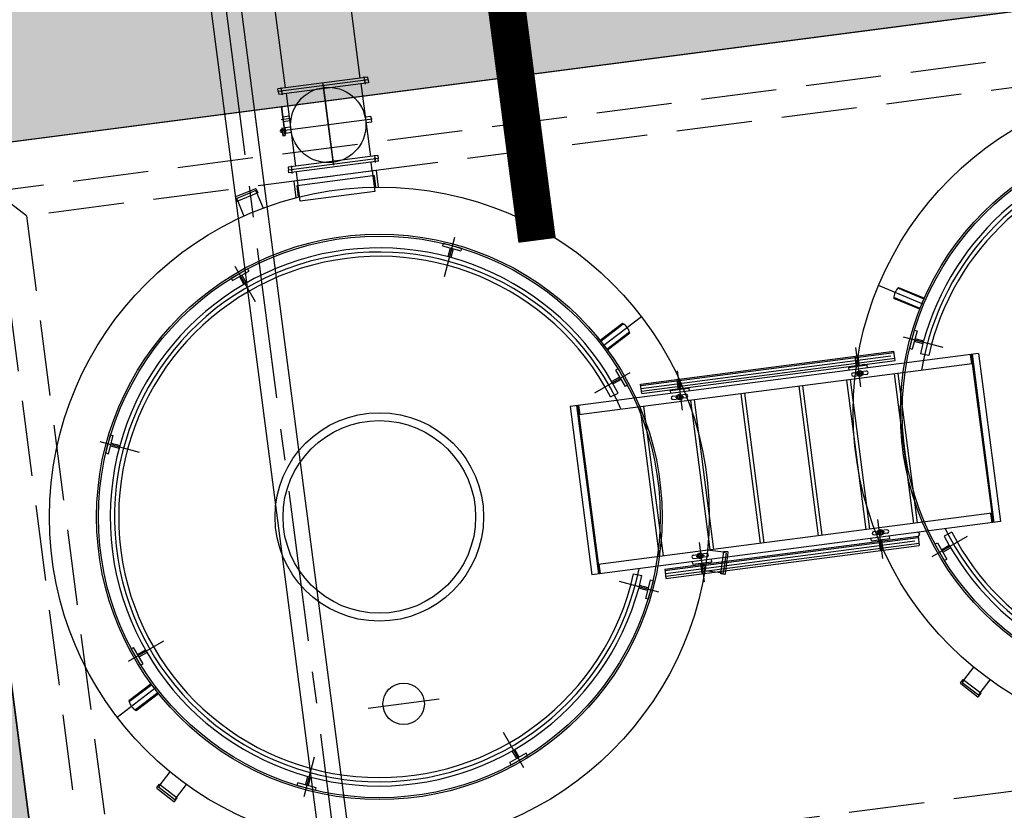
# Model space of a CAD drawing. Extents: x 117893332 to 118394757, y 454959407 to 455669244.
# Tile 288 of 330: x 118261731 to 118266954, y 455267412 to 455271606. Entities that reach past the tile are written whole.
import ezdxf

# ---------------------------------------------------------------- set-up
doc = ezdxf.new("R2010")
doc.units = 0
doc.header["$LTSCALE"] = 200
for name, pattern in [('DASHED', [19.05, 12.7, -6.35]), ('Tauw_HIDDEN3', [2.8, 2, -0.8]), ('Tauw_L_Center2', [6.499, 4, -0.833, 0.833, -0.833])]:
    doc.linetypes.add(name, pattern=pattern)
doc.layers.get('0').update_dxf_attribs({"linetype": 'CONTINUOUS'})
for name, color, linetype in [('C-035', 6, 'CONTINUOUS'), ('EL_N_A_EB00----REVISIE~-_-----', 1, 'CONTINUOUS'), ('GRAAFWERKZAAMHEDEN', 6, 'CONTINUOUS'), ('KABELLOOP', 6, 'CONTINUOUS'), ('LEIDINGLOOP', 6, 'CONTINUOUS'), ('ME_N_A_EB00----kunstof-put~-_-----', 135, 'CONTINUOUS'), ('ME_N_H_EB00X---ALG_Stramien~-_-----', 135, 'Tauw_HIDDEN3'), ('ZU_N_-_EL999---LSSpvc160_vgr11~H_-----', 2, 'Tauw_L_Center2'), ('ZU_N_-_EL999---LSSpvc160_vgr11~W_-----', 8, 'CONTINUOUS'), ('ZU_N_A_EB00--E-BETON~-_-----', 7, 'CONTINUOUS'), ('ZU_N_A_EV02----_kant verharding ov betontegels-halfsteensverband~k_-----', 253, 'CONTINUOUS'), ('ZU_N_A_HV01----_arcering verharding gv asfalt~v_-----', 253, 'CONTINUOUS'), ('ZU_N_A_HV02----_arcering verharding ov betontegels-halfsteensverband~v_-----', 253, 'CONTINUOUS'), ('ZU_N_A_HV02----molgoot ov betonstraatsteen~v_-----', 253, 'CONTINUOUS')]:
    doc.layers.add(name, color=color, linetype=linetype)
doc.layers.add('ZU_N_-_DX1AMA--_maatvoering_LIN__18_^200', color=7, linetype='CONTINUOUS', lineweight=18)
doc.styles.add('BURO-025', font='Isocp.shx', dxfattribs={"height": 500})
doc.styles.add('TAUW-ISOCP', font='tcb_isocp.shx')
doc.dimstyles.new('tzu18-dot_^200', dxfattribs={"dimscale": 200, "dimtxt": 1.8, "dimasz": 3, "dimexe": 2, "dimexo": 0, "dimgap": 0.5, "dimtad": 1, "dimdec": 0, "dimzin": 0, "dimdsep": 46, "dimtxsty": 'TAUW-ISOCP', "dimblk": 'DOTSMALL', "dimcen": 2, "dimdle": 1.5, "dimclre": 8, "dimadec": 0, "dimazin": 0, "dimtp": 1, "dimtm": 1, "dimtfac": 1, "dimtix": 1, "dimtmove": 1, "dimatfit": 3, "dimldrblk": 'DOTSMALL', "dimfxl": 1, "dimtvp": 0.5, "dimtolj": 1, "dimtzin": 0, "dimlwd": -1, "dimlwe": 5, "dimarcsym": 0})

# ---------------------------------------------------------------- blocks, each defined once
blk = doc.blocks.new('_DotSmall')
at = {"color": 0, "linetype": 'ByBlock', "const_width": 0.5}
blk.add_lwpolyline([(-0.0625, 0, 1), (0.0625, 0, 1)], format="xyb", close=True, dxfattribs=at)
blk = doc.blocks.new('*D186')
at = {"layer": 'ZU_N_-_DX1AMA--_maatvoering_LIN__18_^200', "color": 8, "lineweight": 5, "transparency": 16777216}
for p, q in [((118278757.1, 455268641.9), (118279128.1, 455265792.1)), ((118232215.2, 455260815), (118232359.8, 455259704.4))]:
    blk.add_line(p, q, dxfattribs=at)
at = {"layer": 'ZU_N_-_DX1AMA--_maatvoering_LIN__18_^200', "color": 0, "transparency": 16777216}
blk.add_line((118279373.9, 455266227.4), (118232010.7, 455260062.3), dxfattribs=at)
at = {"layer": 'ZU_N_-_DX1AMA--_maatvoering_LIN__18_^200', "color": 0, "transparency": 16777216, "xscale": 600, "yscale": 600, "zscale": 600}
for p, rotation in [((118279076.4, 455266188.7), 7.416313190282), ((118232308.2, 455260101), 187.416313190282)]:
    blk.add_blockref('_DotSmall', p, dxfattribs=dict(at, rotation=rotation))
at = {"layer": 'ZU_N_-_DX1AMA--_maatvoering_LIN__18_^200', "color": 0, "transparency": 16777216, "insert": (118253810.1, 455262617.5), "char_height": 360, "attachment_point": 5, "rotation": 187.4163, "style": 'TAUW-ISOCP'}
blk.add_mtext('\\A1;47163', dxfattribs=at)
blk = doc.blocks.new('A$C051E189E')
at = {"layer": 'LEIDINGLOOP', "linetype": 'DASHED', "const_width": 200}
blk.add_lwpolyline([(76730.2, -76554.1), (79917.8, -76554.1)], dxfattribs=at)
blk = doc.blocks.new('A$C6DFC50BF')
at = {"layer": 'KABELLOOP', "linetype": 'DASHED', "const_width": 200}
blk.add_lwpolyline([(76730.2, -76554.1), (79917.8, -76554.1)], dxfattribs=at)
at = {"layer": 'GRAAFWERKZAAMHEDEN', "color": 2, "style": 'BURO-025'}
blk.add_text('SLEUFBREEDTE=600mm', height=500, rotation=359.9837, dxfattribs=at).set_placement((67127.3, -73151.8))

msp = doc.modelspace()

# ---------------------------------------------------------------- hatches: boundary and pattern name
at = {"layer": 'ZU_N_A_HV01----_arcering verharding gv asfalt~v_-----'}
h = msp.add_hatch(dxfattribs=at)
h.set_pattern_fill('ASFALT', color=256, scale=3000)
h.set_pattern_definition([(157.41631, (118248804.68, 455213277.6), (-144.0122, -346.24485), []), (217.41631, (118248804.68, 455213277.6), (227.85075, -297.8406), [])])
h.paths.add_polyline_path([(118253562.5, 455173882.8, -0.413671), (118245855.8, 455163886.8), (118232779.4, 455162183.4, -0.239601), (118226539.3, 455164396.4), (118222931.6, 455163926.7), (118222383.7, 455168135.5), (118218106.9, 455167574.6), (118214434.7, 455164219.5), (118215506.4, 455155986.2), (118286398.3, 455165214), (118285827.7, 455169598.1), (118269443.6, 455167465.5, -0.414214), (118257765.8, 455176453.3), (118256227.9, 455188268.7, -0.414214), (118265215.7, 455199946.5), (118292266.1, 455203467.5), (118291600.1, 455208584.4), (118288512.1, 455208182.4, -0.414214), (118286360.3, 455209838.5), (118282082.5, 455242702.4), (118277103.6, 455242054.3, -0.414214), (118269661, 455247782.5), (118267518.7, 455264240.6), (118262945.7, 455263645.4), (118267639.6, 455227475.9), (118267223.1, 455227422), (118267223.1, 455227421.8), (118252708.4, 455225559), (118252749.8, 455225241.2), (118251437.4, 455225070.9), (118250715, 455230620.6), (118243327.3, 455287376.9), (118243629.7, 455287416.2), (118243124.4, 455290872.4), (118240928.7, 455307740.1, -0.414214), (118245603.8, 455313814.3), (118274546.5, 455317581.7), (118274030.2, 455321548.3), (118245583.3, 455317845.4, -0.414214), (118239509, 455322520.5), (118233549.8, 455368302.3, 0.414214), (118222813.3, 455376565.6), (118207809.9, 455374612.7, 0.414214), (118199546.6, 455363876.2), (118205505.9, 455318094.4, -0.414212), (118200830.9, 455312020.1), (118163460.6, 455307155.6), (118165370.9, 455292480.2), (118168069.6, 455292831.5), (118168020.6, 455293207.6, -0.414213), (118177008.5, 455304885.4), (118193278.4, 455307003.2, -0.134342), (118196112.3, 455306610.7), (118204322.8, 455303093.5), (118205538.1, 455305921.5, -0.264812), (118209818.1, 455309156.2), (118230144.2, 455311802, -0.414214), (118236218.5, 455307127), (118240860.1, 455271468.1, -0.414214), (118236185, 455265393.9), (118214173, 455262528.6), (118214897.7, 455256960.6, -0.414214), (118212810.3, 455254248.5), (118211683.3, 455254101.8), (118212034, 455251407.1), (118215577.2, 455248630.1), (118219142.1, 455249094.1), (118218436.6, 455254511.8, -0.414229), (118220524, 455257224), (118236969.8, 455259364.7, -0.414213), (118243044, 455254689.7), (118246252.7, 455230039.7)])
h.paths.add_polyline_path([(118261528.7, 455214269.2, -0.414214), (118263616.1, 455216981.4), (118275257.9, 455218496.7, -0.414214), (118277970, 455216409.4), (118278976.7, 455208675.7, -0.414214), (118276889.3, 455205963.6), (118274097.8, 455205600.3, -0.414214), (118272506.4, 455206825.1), (118272485.3, 455206987.6), (118269242.6, 455206565.5), (118269263.8, 455206403, -0.414214), (118268038.9, 455204811.6), (118265247.5, 455204448.2, -0.414214), (118262535.4, 455206535.6)], flags=16)
h.paths.add_polyline_path([(118241537.9, 455300913.5), (118240100, 455300726.2), (118239912.7, 455302164.1), (118241350.6, 455302351.4)], flags=16)
h.paths.add_polyline_path([(118240440.7, 455309039.9), (118239002.9, 455308852.6), (118238815.6, 455310290.4), (118240253.4, 455310477.7)], flags=16)
h.paths.add_polyline_path([(118229627.9, 455315768.6), (118215546.7, 455313935.7, -0.414214), (118209472.4, 455318610.7), (118204138, 455359592.1, -0.414239), (118213125.7, 455371270.9), (118217290.6, 455371813, -0.414214), (118228968.4, 455362825.1), (118234303, 455321842.8, -0.414214)], flags=16)
h.paths.add_polyline_path([(118229573.7, 455316185), (118215492.5, 455314352.1, -0.414214), (118209888.9, 455318664.9), (118204554.5, 455359646.4, -0.41424), (118213180, 455370854.4), (118217344.8, 455371396.5, -0.414214), (118228551.9, 455362770.9), (118233886.5, 455321788.6, -0.414214)], flags=0)
h.paths.add_polyline_path([(118232786.1, 455366810.1), (118231546.6, 455366648.6), (118231359.3, 455368086.5), (118232598.8, 455368248)], flags=0)
at = {"layer": 'ZU_N_A_HV02----_arcering verharding ov betontegels-halfsteensverband~v_-----'}
h = msp.add_hatch(dxfattribs=at)
h.set_pattern_fill('TEGELS', color=256, scale=1200)
h.set_pattern_definition([(97.4163, (118248804.68, 455213277.58), (-297.4903, -38.7234), []), (187.4163, (118248804.68, 455213277.58), (38.7234, -297.4903), [300, -300]), (187.4163, (118248785.3, 455213426.33), (38.7234, -297.4903), [-300, 300])])
h.paths.add_polyline_path([(118278797.8, 455275302), (118282155.1, 455249509.7), (118281628, 455249441.1, 0.40884), (118275544.1, 455254035.1, 0.414213), (118270851, 455247937.4, 0.414214), (118276948.7, 455243244.3), (118282393.7, 455243953.1), (118282475, 455243328.3), (118277030, 455242619.6, -0.414214), (118270226.2, 455247856.1), (118268064.6, 455264463), (118267915.8, 455264443.6), (118262361.2, 455263720.6), (118262374.8, 455263615.9), (118259791, 455263277.8), (118258893.8, 455270189.9), (118247423.9, 455268677.9), (118247098.8, 455271175.8), (118246029, 455271036.6), (118246016.1, 455271135.7), (118271409.6, 455274441.1), (118270783.6, 455279250.4, 0.01833), (118271686.5, 455280061.2), (118272414.2, 455274471)])
h.paths.add_polyline_path([(118275200, 455256671.9, -1), (118273935.1, 455266389.9, -1)], flags=16)
h.paths.add_polyline_path([(118278757, 455268641), (118261899.4, 455266446.7), (118261318.5, 455270909.9), (118278176, 455273104.2)], flags=16)
h.paths.add_polyline_path([(118277060.1, 455243154.9), (118277098.8, 455242857.4), (118276801.3, 455242818.7), (118276762.6, 455243116.2)], flags=16)
at = {"layer": 'ZU_N_A_HV02----molgoot ov betonstraatsteen~v_-----'}
h = msp.add_hatch(dxfattribs=at)
h.set_pattern_fill('BRICK', color=256, scale=33.07086)
h.set_pattern_definition([(97.41631, (118248804.68, 455213277.58), (-208.2432, -27.10636), []), (187.4163, (118248804.68, 455213277.6), (54.2127, -416.4864), [210, -210]), (187.4163, (118248777.57, 455213485.83), (54.2127, -416.4864), [-210, 210])])
h.paths.add_polyline_path([(118236130.8, 455265810.4), (118213702.3, 455262890.9), (118213756.5, 455262474.4), (118214481.2, 455256906.4, -0.414214), (118212756.1, 455254665), (118211212.6, 455254464), (118211639.7, 455251182.5), (118215456.8, 455248190.8), (118219612.8, 455248731.8), (118218853.1, 455254566, -0.41423), (118220578.2, 455256807.5), (118237024, 455258948.2, -0.414214), (118242627.6, 455254635.5), (118245836.2, 455229985.5), (118253115.1, 455174065.7, -0.421725), (118245799.5, 455164303), (118232725.2, 455162599.9, -0.247725), (118226700.8, 455164841), (118223293.5, 455164399.8), (118222746, 455168606.4), (118217921.3, 455167973.9), (118213990, 455164382.1), (118215144.2, 455155515.5), (118286452.5, 455164797.5), (118286398.3, 455165214), (118215506.4, 455155986.2), (118214434.7, 455164219.5), (118218106.9, 455167574.6), (118222383.7, 455168135.5), (118222931.6, 455163926.7), (118226539.3, 455164396.4, 0.239601), (118232779.4, 455162183.4), (118245855.8, 455163886.8, 0.413671), (118253562.5, 455173882.8), (118246252.7, 455230039.7), (118243044, 455254689.7, 0.414213), (118236969.8, 455259364.7), (118220524, 455257224, 0.414229), (118218436.6, 455254511.8), (118219142.1, 455249094.1), (118215577.2, 455248630.1), (118212034, 455251407.1), (118211683.3, 455254101.8), (118212810.3, 455254248.5, 0.414214), (118214897.7, 455256960.6), (118214173, 455262528.6), (118236185, 455265393.9, 0.414214), (118240860.1, 455271468.1), (118236218.5, 455307127, 0.414214), (118230144.2, 455311802), (118209818.1, 455309156.2, 0.264812), (118205538.1, 455305921.5), (118204322.8, 455303093.5), (118196112.3, 455306610.7, 0.134342), (118193278.4, 455307003.2), (118177008.5, 455304885.4, 0.414213), (118168020.6, 455293207.6), (118168069.6, 455292831.5), (118168486.1, 455292885.7), (118168437.1, 455293261.8, -0.414213), (118177062.7, 455304468.9), (118193332.6, 455306586.7, -0.134342), (118195946.9, 455306224.6), (118199133.4, 455304859.6), (118204543.5, 455302542), (118205924.4, 455305755.6, -0.264823), (118209872.9, 455308739.8), (118222173, 455310340.9), (118230198.4, 455311385.5, -0.414214), (118235802, 455307072.8), (118240443.6, 455271413.9, -0.414214)])

# ---------------------------------------------------------------- linework, layer by layer
at = {"layer": 'C-035'}
msp.add_line((118262372, 455268181.6), (118262385, 455268189.1), dxfattribs=at)
at = {"layer": 'ME_N_A_EB00----kunstof-put~-_-----'}
for p, q in [((118278176.3, 455273104.2), (118261318.5, 455270909.9)), ((118263537.1, 455271296.5), (118263416.6, 455272222.5)), ((118263140.5, 455271244.8), (118263019.9, 455272170.9)), ((118263576.8, 455271301.6), (118263100.8, 455271239.7)), ((118263578.7, 455271286.8), (118263102.7, 455271224.8)), ((118263578.7, 455271286.8), (118263102.7, 455271224.8)), ((118263580.7, 455271271.9), (118263104.7, 455271209.9)), ((118263393.3, 455270851.8), (118263338.5, 455271272.7)), ((118263393.3, 455270851.8), (118263338.5, 455271272.7)), ((118263541, 455271266.7), (118263591.3, 455270880)), ((118263562, 455271279.5), (118263558.8, 455271304.3)), ((118263560.7, 455271289.4), (118263564, 455271264.7)), ((118263578.7, 455271286.8), (118263576.8, 455271301.6)), ((118263578.7, 455271286.8), (118263580.7, 455271271.9)), ((118263102.7, 455271224.8), (118263100.8, 455271239.7)), ((118263102.7, 455271224.8), (118263104.7, 455271209.9)), ((118263120.7, 455271222.1), (118263117.5, 455271246.9)), ((118263119.5, 455271232), (118263122.7, 455271207.2)), ((118263144.4, 455271215.1), (118263194.7, 455270828.3)), ((118263340.1, 455271260.7), (118263395.6, 455270834.3)), ((118263117.1, 455271145.8), (118263119.1, 455271146)), ((118263117.1, 455271145.8), (118263136.9, 455270993.7)), ((118263119.1, 455271146), (118263139.1, 455270992)), ((118263600.9, 455271077.9), (118263110, 455271014)), ((118263169.5, 455271082.2), (118263117.5, 455271075.4)), ((118263160.2, 455271093.6), (118263126.4, 455271089.2)), ((118263126.4, 455271089.2), (118263129.7, 455271064.4)), ((118263163.4, 455271068.8), (118263129.7, 455271064.4)), ((118263594, 455271092.1), (118263564.2, 455271088.2)), ((118263597.9, 455271062.3), (118263568.1, 455271058.5)), ((118263594, 455271092.1), (118263597.9, 455271062.3)), ((118263116, 455271022.3), (118263114.3, 455271020.1)), ((118263114.3, 455271020.1), (118263115.7, 455271009.2)), ((118263117.9, 455271007.4), (118263115.7, 455271009.2)), ((118263121.9, 455271023.1), (118263116, 455271022.3)), ((118263116, 455271022.3), (118263117.9, 455271007.4)), ((118263123.9, 455271008.2), (118263117.9, 455271007.4)), ((118263120.9, 455271031.3), (118263122.9, 455271031.6)), ((118263120.9, 455271031.3), (118263126.2, 455270990.3)), ((118263122.9, 455271031.6), (118263127.9, 455270992.5)), ((118263132.9, 455271024.5), (118263123.9, 455271023.3)), ((118263134.8, 455271009.6), (118263125.9, 455271008.5)), ((118263138.8, 455271025.3), (118263134.8, 455271024.8)), ((118263140.7, 455271010.4), (118263136.8, 455271009.9)), ((118263167.6, 455271036.6), (118263137.8, 455271032.7)), ((118263137.8, 455271032.7), (118263141.7, 455271003)), ((118263171.5, 455271006.8), (118263141.7, 455271003)), ((118263126.2, 455270990.3), (118263139.1, 455270992)), ((118263127.9, 455270992.5), (118263136.9, 455270993.7)), ((118261318.5, 455270909.9), (118261899.3, 455266447.6)), ((118263631, 455270885.1), (118263155, 455270823.2)), ((118263632.9, 455270870.3), (118263157, 455270808.3)), ((118263632.9, 455270870.3), (118263157, 455270808.3)), ((118263634.9, 455270855.4), (118263158.9, 455270793.4)), ((118263601.3, 455270803.7), (118263595.2, 455270850.2)), ((118263613, 455270887.8), (118263616.2, 455270863)), ((118263618.2, 455270848.2), (118263614.9, 455270873)), ((118263631, 455270885.1), (118263632.9, 455270870.3)), ((118263634.9, 455270855.4), (118263632.9, 455270870.3)), ((118263155, 455270823.2), (118263157, 455270808.3)), ((118263158.9, 455270793.4), (118263157, 455270808.3)), ((118263171.7, 455270830.4), (118263175, 455270805.6)), ((118263176.9, 455270790.7), (118263173.7, 455270815.5)), ((118263621.1, 455270806.3), (118263184.8, 455270749.5)), ((118263204.6, 455270752.1), (118263198.6, 455270798.6)), ((118263601.3, 455270803.7), (118263615.5, 455270694.6)), ((118263621.1, 455270806.3), (118263632.6, 455270718.1)), ((118263184.8, 455270749.5), (118263196.3, 455270661.3)), ((118263201.9, 455270726.5), (118263604.5, 455270778.9)), ((118263218.8, 455270643), (118263204.6, 455270752.1)), ((118263604.5, 455270778.9), (118263610.5, 455270779.7)), ((118263610.5, 455270779.7), (118263618.5, 455270718)), ((118262981.8, 455270709.4), (118262876.4, 455270666)), ((118262983.7, 455270699.4), (118262882, 455270657.5)), ((118262989.4, 455270685.6), (118262983.7, 455270699.4)), ((118262985.7, 455270707.8), (118262994.1, 455270687.5)), ((118263209.9, 455270664.9), (118263201.9, 455270726.5)), ((118263615.5, 455270694.6), (118263218.8, 455270643)), ((118262874.7, 455270662), (118262883.1, 455270641.7)), ((118262887.7, 455270643.6), (118262882, 455270657.5)), ((118262994.1, 455270687.5), (118262883.1, 455270641.7)), ((118262887.7, 455270643.6), (118262920.5, 455270564.1)), ((118262989.4, 455270685.6), (118263022.2, 455270606)), ((118264038.1, 455270450.6), (118263981.8, 455270241.6)), ((118263978, 455270420), (118263974.1, 455270405.5)), ((118263974.1, 455270405.5), (118264070.7, 455270379.5)), ((118263978, 455270420), (118264074.6, 455270393.9)), ((118264015.2, 455270394.4), (118264002.8, 455270348.6)), ((118264029.7, 455270390.5), (118264017.3, 455270344.7)), ((118264074.6, 455270393.9), (118264070.7, 455270379.4)), ((118262852, 455270234.8), (118262938.7, 455270284.6)), ((118262859.5, 455270221.8), (118262946.2, 455270271.6)), ((118262872.8, 455270298.9), (118262980.7, 455270111.4)), ((118262938.7, 455270284.6), (118262946.2, 455270271.6)), ((118262852, 455270234.8), (118262859.5, 455270221.8)), ((118262896.4, 455270243), (118262920, 455270201.8)), ((118262909.4, 455270250.5), (118262933, 455270209.3)), ((118266526.8, 455270095.3), (118266286.7, 455270195.2)), ((118266528.1, 455270123.8), (118266389.3, 455270181.6)), ((118266392.9, 455270185.2), (118266530, 455270128.1)), ((118266507.5, 455270074.4), (118266368.7, 455270132.1)), ((118266505.8, 455270070), (118266368.7, 455270127)), ((118264821.9, 455269873.4), (118265028.5, 455270031.4)), ((118264928.4, 455269994.6), (118264810.4, 455269904.3)), ((118264813.4, 455269900.7), (118264932.8, 455269992)), ((118266476.7, 455269959.3), (118266450.7, 455269862.7)), ((118266476.7, 455269959.3), (118266491.2, 455269955.4)), ((118264846, 455269858.1), (118264965.4, 455269949.4)), ((118264848.7, 455269854.3), (118264966.7, 455269944.5)), ((118266629.1, 455269866.3), (118266420, 455269922.7)), ((118266491.2, 455269955.4), (118266465.2, 455269858.8)), ((118266480.1, 455269914.3), (118266526, 455269902)), ((118266164.7, 455269866.2), (118266191.8, 455269658)), ((118266450.7, 455269862.7), (118266465.2, 455269858.8)), ((118266476.2, 455269899.8), (118266522.1, 455269887.5)), ((118266817.5, 455269835.9), (118264650.3, 455269554)), ((118265025.1, 455269673.3), (118266368.8, 455269848.1)), ((118266370.1, 455269838.2), (118265026.4, 455269663.4)), ((118266352.2, 455269820.7), (118265028.3, 455269648.6)), ((118266373.9, 455269808.4), (118265030.2, 455269633.7)), ((118266170.1, 455269766.8), (118266163, 455269821.3)), ((118266185, 455269768.7), (118266177.9, 455269823.3)), ((118266375.2, 455269798.5), (118266368.8, 455269848.1)), ((118266553.3, 455269824.3), (118266509.4, 455269834.1)), ((118266772.9, 455269830.1), (118266779.3, 455269780.5)), ((118266777.8, 455269830.7), (118266784.3, 455269781.1)), ((118266784.3, 455269781.1), (118266778.5, 455269825.7)), ((118266782.8, 455269831.3), (118266898.8, 455268938.9)), ((118266817.5, 455269835.9), (118266933.5, 455268943.4)), ((118266784.3, 455269781.1), (118264696.4, 455269509.6)), ((118264905.2, 455269754.7), (118264892.2, 455269747.2)), ((118264905.2, 455269754.7), (118264955.1, 455269668)), ((118265031.5, 455269623.8), (118266375.2, 455269798.5)), ((118266127.9, 455269761.3), (118266227.1, 455269774.2)), ((118266127.9, 455269761.3), (118266129.9, 455269746.4)), ((118266214.1, 455269777.6), (118266199.2, 455269775.6)), ((118266229, 455269759.3), (118266227.1, 455269774.2)), ((118266784.3, 455269781.1), (118266887.4, 455268987.8)), ((118264781.7, 455269625.9), (118264969.4, 455269733.9)), ((118264913.4, 455269710.4), (118264872.2, 455269686.7)), ((118264920.9, 455269697.4), (118264879.7, 455269673.7)), ((118264892.2, 455269747.2), (118264942.1, 455269660.5)), ((118265216, 455269698.2), (118265223.1, 455269643.6)), ((118265217.7, 455269743), (118265244.8, 455269534.8)), ((118265230.8, 455269700.1), (118265237.9, 455269645.6)), ((118266136.3, 455269696.9), (118266239.5, 455268903.5)), ((118266151.8, 455269733.2), (118266182.2, 455269737.1)), ((118266154.1, 455269715.3), (118266184.5, 455269719.3)), ((118266208.8, 455269731.5), (118266164, 455269725.7)), ((118266190.8, 455269738.2), (118266182.2, 455269737.1)), ((118266193.1, 455269720.4), (118266184.5, 455269719.3)), ((118266185.4, 455269745.8), (118266189.7, 455269713.1)), ((118266221.2, 455269742.2), (118266190.8, 455269738.2)), ((118266223.5, 455269724.3), (118266193.1, 455269720.4)), ((118266369.4, 455269727.2), (118266472.5, 455268933.8)), ((118266389.2, 455269729.7), (118266492.4, 455268936.4)), ((118264955.1, 455269668), (118264942.1, 455269660.5)), ((118265031.1, 455269623.3), (118265024.6, 455269672.8)), ((118265180.9, 455269638.2), (118265280.1, 455269651)), ((118265192.7, 455269644.7), (118265207.5, 455269646.7)), ((118265280.1, 455269651.1), (118265282, 455269636.2)), ((118265863.6, 455269661.4), (118265966.8, 455268868.1)), ((118265883.5, 455269664), (118265986.6, 455268870.7)), ((118266116.5, 455269694.3), (118266219.7, 455268901)), ((118264865.7, 455269604.7), (118264905.6, 455269625.4)), ((118265180.9, 455269638.2), (118265182.9, 455269623.3)), ((118265194.8, 455269608.7), (118265225.2, 455269612.7)), ((118265197.2, 455269590.9), (118265227.5, 455269594.8)), ((118265209.5, 455269601.5), (118265254.4, 455269607.4)), ((118265225.2, 455269612.7), (118265233.9, 455269613.8)), ((118265227.5, 455269594.8), (118265236.2, 455269595.9)), ((118265228.5, 455269621.3), (118265232.7, 455269588.6)), ((118265264.2, 455269617.7), (118265233.9, 455269613.8)), ((118265266.6, 455269599.9), (118265236.2, 455269595.9)), ((118265556.2, 455269621.4), (118265659.4, 455268828.1)), ((118265576, 455269624), (118265679.2, 455268830.7)), ((118264650.3, 455269554), (118264766.4, 455268661.5)), ((118264685, 455269558.5), (118264801.1, 455268666.1)), ((118264690, 455269559.2), (118264696.4, 455269509.6)), ((118264696.4, 455269509.6), (118264690.6, 455269554.2)), ((118264695, 455269559.8), (118264701.4, 455269510.2)), ((118265020.7, 455269551.8), (118265123.9, 455268758.5)), ((118265040.6, 455269554.4), (118265143.7, 455268761)), ((118265288.5, 455269586.6), (118265391.6, 455268793.3)), ((118265308.3, 455269589.2), (118265411.5, 455268795.9)), ((118264696.4, 455269509.6), (118264800.6, 455268708.8)), ((118262186.8, 455269307.6), (118262212.8, 455269404.2)), ((118262201.3, 455269303.7), (118262227.3, 455269400.3)), ((118262212.8, 455269404.2), (118262227.3, 455269400.3)), ((118262156.1, 455269367.7), (118262364.9, 455269311.4)), ((118262212.3, 455269344.8), (118262258.2, 455269332.4)), ((118262216.2, 455269359.2), (118262262.1, 455269346.9)), ((118262186.8, 455269307.6), (118262201.3, 455269303.7)), ((118266887.4, 455268987.8), (118264799.6, 455268716.3)), ((118266888.9, 455268937.6), (118266882.5, 455268987.2)), ((118266893.9, 455268938.2), (118266887.4, 455268987.8)), ((118266887.4, 455268987.8), (118266893.2, 455268943.2)), ((118266933.5, 455268943.4), (118264766.4, 455268661.5)), ((118266310.3, 455268747.1), (118266283.2, 455268955.3)), ((118265152.8, 455268691.6), (118266496.4, 455268866.4)), ((118266261.4, 455268890.2), (118266291.8, 455268894.2)), ((118266263.7, 455268872.4), (118266294.1, 455268876.4)), ((118266318.4, 455268888.6), (118266273.6, 455268882.8)), ((118266300.4, 455268895.3), (118266291.8, 455268894.2)), ((118266302.7, 455268877.5), (118266294.1, 455268876.4)), ((118266299.5, 455268868.8), (118266295.2, 455268901.5)), ((118266330.8, 455268899.3), (118266300.4, 455268895.3)), ((118266333.1, 455268881.4), (118266302.7, 455268877.5)), ((118266347, 455268852), (118266345.1, 455268866.8)), ((118266496.4, 455268866.4), (118266502.9, 455268816.8)), ((118266571.7, 455268757.5), (118266759.3, 455268865.5)), ((118266675.4, 455268886.7), (118266635.4, 455268865.9)), ((118266497.7, 455268856.4), (118265154, 455268681.7)), ((118266479.8, 455268839), (118265156, 455268666.8)), ((118266501.6, 455268826.7), (118265157.9, 455268652)), ((118265159.2, 455268642), (118266502.9, 455268816.8)), ((118265363.2, 455268623.9), (118265336.2, 455268832.1)), ((118266245.9, 455268854), (118266247.9, 455268839.1)), ((118266347, 455268852), (118266247.9, 455268839.1)), ((118266297.1, 455268790), (118266290, 455268844.6)), ((118266305.5, 455268841.5), (118266290.7, 455268839.6)), ((118266312, 455268792), (118266304.9, 455268846.5)), ((118266585.9, 455268823.4), (118266599, 455268830.9)), ((118266585.9, 455268823.4), (118266635.8, 455268736.7)), ((118266598.9, 455268830.8), (118266648.8, 455268744.2)), ((118266620.1, 455268794), (118266661.3, 455268817.7)), ((118265304.5, 455268765.8), (118265334.8, 455268769.8)), ((118265319.2, 455268758.6), (118265364, 455268764.5)), ((118265334.8, 455268769.8), (118265343.5, 455268770.9)), ((118265342.5, 455268744.4), (118265338.3, 455268777.1)), ((118265373.9, 455268774.8), (118265343.5, 455268770.9)), ((118265376.2, 455268757), (118265345.8, 455268753)), ((118265464.7, 455268780.5), (118265379.4, 455268791.8)), ((118265449.5, 455268666.5), (118265465.3, 455268785.4)), ((118265464.7, 455268780.5), (118265479.5, 455268778.5)), ((118265465, 455268669.5), (118265479.5, 455268778.5)), ((118265487.1, 455268782.5), (118265465.3, 455268785.4)), ((118265474.7, 455268666.2), (118265489.7, 455268779.2)), ((118266627.6, 455268781), (118266668.8, 455268804.7)), ((118264806.1, 455268666.7), (118264799.6, 455268716.3)), ((118264799.6, 455268716.3), (118264805.4, 455268671.7)), ((118264811, 455268667.3), (118264804.6, 455268716.9)), ((118265298.9, 455268730.8), (118265300.9, 455268715.9)), ((118265400, 455268728.8), (118265300.9, 455268715.9)), ((118265306.8, 455268747.9), (118265337.2, 455268751.9)), ((118265337.2, 455268751.9), (118265345.8, 455268753)), ((118265343, 455268721.4), (118265350.1, 455268666.9)), ((118265343.6, 455268716.4), (118265358.5, 455268718.4)), ((118265357.9, 455268723.3), (118265365, 455268668.8)), ((118265398.1, 455268743.7), (118265400, 455268728.8)), ((118266635.8, 455268736.7), (118266648.8, 455268744.2)), ((118264987.7, 455268667), (118265031.7, 455268657.2)), ((118265152.8, 455268691.6), (118265159.2, 455268642)), ((118265450.2, 455268671.4), (118265364.9, 455268682.8)), ((118265471.3, 455268663.6), (118265449.5, 455268666.5)), ((118265450.2, 455268671.4), (118265465, 455268669.5)), ((118265121.1, 455268568.6), (118264912, 455268625)), ((118265064.8, 455268591.6), (118265019, 455268603.9)), ((118265075.9, 455268632.6), (118265049.9, 455268536)), ((118265090.4, 455268628.7), (118265064.4, 455268532.1)), ((118265090.4, 455268628.7), (118265075.9, 455268632.6)), ((118265060.9, 455268577.1), (118265015.1, 455268589.4)), ((118265064.4, 455268532.1), (118265049.9, 455268536)), ((118262307.8, 455268202.4), (118262495.3, 455268310.2)), ((118262322.1, 455268268.3), (118262335.1, 455268275.8)), ((118262372, 455268181.6), (118262322.1, 455268268.3)), ((118262385, 455268189.1), (118262335.1, 455268275.8)), ((118262356.3, 455268238.9), (118262397.5, 455268262.6)), ((118262363.8, 455268225.9), (118262404.9, 455268249.6)), ((118266739.7, 455268102.5), (118266792.1, 455268170.7)), ((118262428.2, 455268081.9), (118262310.4, 455267991.7)), ((118262431.1, 455268078.2), (118262311.7, 455267986.8)), ((118266722.3, 455268088.1), (118266735.7, 455268105.6)), ((118266722.8, 455268083.9), (118266813.2, 455268014.4)), ((118266739.7, 455268102.5), (118266730.5, 455268090.6)), ((118266730.5, 455268090.6), (118266817.7, 455268023.5)), ((118266735.7, 455268105.6), (118266830.8, 455268032.4)), ((118266826.8, 455268035.4), (118266879.3, 455268103.6)), ((118262455.1, 455268062.8), (118262248.6, 455267904.8)), ((118262463.7, 455268035.6), (118262344.3, 455267944.3)), ((118262348.6, 455267941.7), (118262466.5, 455268031.9)), ((118266817.4, 455268014.9), (118266830.8, 455268032.4)), ((118266826.8, 455268035.4), (118266817.7, 455268023.5)), ((118263955.7, 455268001), (118263579.5, 455267952)), ((118264404.4, 455267637.4), (118264296.4, 455267825)), ((118264417.6, 455267714.5), (118264331, 455267664.7)), ((118264367.8, 455267685.9), (118264344.1, 455267727)), ((118264380.8, 455267693.3), (118264357.1, 455267734.5)), ((118264425.1, 455267701.5), (118264417.6, 455267714.6)), ((118263239.1, 455267485.7), (118263295.4, 455267694.6)), ((118264338.5, 455267651.7), (118264331, 455267664.7)), ((118264425.1, 455267701.5), (118264338.5, 455267651.7)), ((118262475.6, 455267547.4), (118262528.1, 455267615.6)), ((118263202.6, 455267542.4), (118263206.5, 455267556.9)), ((118263303, 455267530.8), (118263206.5, 455267556.9)), ((118263247.5, 455267545.8), (118263259.9, 455267591.7)), ((118263262, 455267541.9), (118263274.3, 455267587.8)), ((118262458.2, 455267533.1), (118262471.6, 455267550.5)), ((118262458.8, 455267528.9), (118262549.1, 455267459.3)), ((118262475.6, 455267547.4), (118262466.4, 455267535.6)), ((118262466.4, 455267535.6), (118262553.6, 455267468.5)), ((118262471.6, 455267550.5), (118262566.7, 455267477.3)), ((118262562.8, 455267480.4), (118262615.2, 455267548.5)), ((118263299.1, 455267516.3), (118263202.6, 455267542.4)), ((118263299.1, 455267516.3), (118263303, 455267530.8)), ((118262553.3, 455267459.9), (118262566.7, 455267477.3)), ((118262562.8, 455267480.4), (118262553.6, 455267468.5))]:
    msp.add_line(p, q, dxfattribs=at)
for centre, radius in [((118267902.5, 455269523.2), 1750), ((118263367.8, 455271047.5), 200), ((118267902.6, 455269523.2), 1500), ((118267902.6, 455269523.2), 1490), ((118263638.5, 455268968.1), 1750), ((118263638.6, 455268968.2), 1500), ((118263638.6, 455268968.2), 1490), ((118266187.6, 455269728.7), 15), ((118266187.6, 455269728.7), 10), ((118265230.7, 455269604.3), 15), ((118265230.7, 455269604.3), 10), ((118263638.6, 455268968.2), 553), ((118263638.5, 455268968.1), 510.9), ((118266297.3, 455268885.8), 15), ((118266297.3, 455268885.8), 10), ((118265340.3, 455268761.4), 15), ((118265340.3, 455268761.4), 10), ((118263767.6, 455267976.5), 110)]:
    msp.add_circle(centre, radius, dxfattribs=at)
for centre, radius, start, end in [((118267902.6, 455269523.2), 1427.5, 27.4163, 167.4182), ((118267902.6, 455269523.2), 1405, 27.4163, 170.8755), ((118267902.6, 455269523.2), 1382.5, 27.4163, 167.4182), ((118262982.9, 455270706.7), 3, 22.4163, 112.4163), ((118262877.5, 455270663.2), 3, 112.4163, 202.4163), ((118263638.4, 455268968.1), 1427.5, 27.4144, 347.4182), ((118263638.4, 455268968.1), 1405, 23.9571, 348.7362), ((118263638.4, 455268968.1), 1382.5, 27.4144, 347.4182), ((118266445.6, 455270129.1), 77, 133.2543, 181.5784), ((118264891.8, 455269926.9), 77, 13.2543, 61.5784), ((118266152.9, 455269724.2), 9, 97.4097, 277.4097), ((118266222.4, 455269733.3), 9, 277.4097, 97.4097), ((118265196, 455269599.8), 9, 97.4097, 277.4097), ((118265265.4, 455269608.8), 9, 277.4097, 97.4097), ((118267902.6, 455269523.2), 1427.5, 207.4144, 347.4163), ((118267902.6, 455269523.2), 1405, 206.0965, 347.4163), ((118267902.6, 455269523.2), 1382.5, 207.4144, 347.4163), ((118266262.6, 455268881.3), 9, 97.4097, 277.4097), ((118266332, 455268890.4), 9, 277.4097, 97.4097), ((118266495.1, 455268876.3), 10, 277.4097, 97.4097), ((118265305.6, 455268756.9), 9, 97.4097, 277.4097), ((118265375, 455268765.9), 9, 277.4097, 97.4097), ((118265486.8, 455268779.6), 3, 352.4163, 82.4163), ((118265471.7, 455268666.6), 3, 262.4163, 352.4163), ((118266724.6, 455268086.3), 3, 142.4163, 232.4163), ((118262385.3, 455268009.4), 77, 193.2543, 241.5784), ((118266815, 455268016.8), 3, 232.4163, 322.4163), ((118262460.6, 455267531.2), 3, 142.4163, 232.4163), ((118262550.9, 455267461.7), 3, 232.4163, 322.4163)]:
    msp.add_arc(centre, radius, start, end, dxfattribs=at)
at = {"layer": 'ME_N_H_EB00X---ALG_Stramien~-_-----'}
for p, q in [((118277960.6, 455272824.1), (118261598.6, 455270694.3)), ((118277831.2, 455272656), (118261766.8, 455270564.9)), ((118261598.6, 455270694.3), (118262115, 455266727.7)), ((118261766.8, 455270564.9), (118261598.6, 455270694.3)), ((118261766.8, 455270564.9), (118262244.3, 455266895.9)), ((118262244.3, 455266895.9), (118278308.8, 455268986.9))]:
    msp.add_line(p, q, dxfattribs=at)
at = {"layer": 'ZU_N_-_EL999---LSSpvc160_vgr11~H_-----'}
msp.add_lwpolyline([(118262318.8, 455275548.7), (118263681, 455265089.1, -0.198912), (118263569.5, 455264675.2), (118260937.6, 455261255.2, -0.198506), (118260567, 455261041.5), (118255911.1, 455260427.8)], format="xyb", dxfattribs=at)
at = {"layer": 'ZU_N_-_EL999---LSSpvc160_vgr11~W_-----'}
for points in [[(118260411.9, 455290810.6), (118263760.3, 455265099.4, -0.198912), (118263632.9, 455264626.4), (118261001, 455261206.4, -0.198506), (118260577.4, 455260962.2), (118255709.9, 455260320.6)], [(118260253.3, 455290789.9), (118263601.7, 455265078.7, -0.198912), (118263506.1, 455264724), (118260874.2, 455261304, -0.198506), (118260556.5, 455261120.8), (118255689.2, 455260479.2)]]:
    msp.add_lwpolyline(points, format="xyb", dxfattribs=at)
at = {"layer": 'ZU_N_A_EB00--E-BETON~-_-----'}
for points in [[(118278176, 455273104.2), (118261318.3, 455270909), (118261899.4, 455266446.7), (118278757.1, 455268641.9)], [(118261899.4, 455266446.7), (118261318.5, 455270909.9), (118278176, 455273104.2), (118278757, 455268641)]]:
    msp.add_lwpolyline(points, close=True, dxfattribs=at)
at = {"layer": 'ZU_N_A_EV02----_kant verharding ov betontegels-halfsteensverband~k_-----', "flags": 128}
msp.add_lwpolyline([(118261899.4, 455266446.7), (118261318.5, 455270909.9), (118278176, 455273104.2), (118278757, 455268641)], close=True, dxfattribs=at)

# ---------------------------------------------------------------- block references
at = {"layer": 'EL_N_A_EB00----REVISIE~-_-----', "rotation": 97.41631319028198}
for name in ['A$C6DFC50BF', 'A$C051E189E']:
    msp.add_blockref(name, (118198465.7, 455184465.5), dxfattribs=at)

# ---------------------------------------------------------------- dimensions: what is measured, and where the dimension line sits
at = {"layer": 'ZU_N_-_DX1AMA--_maatvoering_LIN__18_^200'}
dim = msp.add_linear_dim(base=(118232308.2, 455260101), p1=(118278757.1, 455268641.9), p2=(118232215.2, 455260815), angle=187.4163, dimstyle='tzu18-dot_^200', dxfattribs=at)
dim.commit()
dim.dimension.update_dxf_attribs({"geometry": '*D186', "text_midpoint": (118253774, 455262895.2), "dimtype": 160})

doc.saveas('drawing.dxf')
